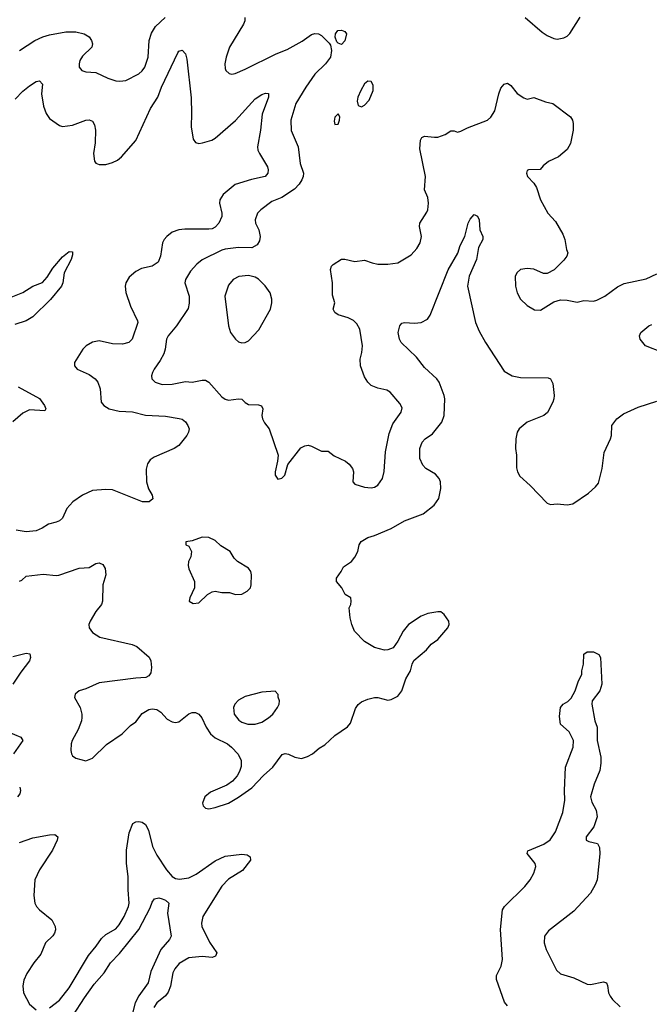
# Model space of a CAD drawing. Header units: inches. Extents: x 1839270 to 1929235, y 762242 to 910350.
# Tile 259 of 362: x 1882291 to 1886085, y 863860 to 869796. Entities that reach past the tile are written whole.
import ezdxf

# ---------------------------------------------------------------- set-up
doc = ezdxf.new("R2010")
doc.units = ezdxf.units.IN
doc.header["$MEASUREMENT"] = 0
doc.layers.add('B8886', color=7, linetype='Continuous')

msp = doc.modelspace()

# ---------------------------------------------------------------- linework, layer by layer
at = {"layer": 'B8886', "color": 5}
for points, elevation in [([(1882290, 869610.2), (1882382.4, 869670), (1882430, 869693.8), (1882470, 869705.6), (1882570, 869723.8), (1882630, 869722.2), (1882678.8, 869710), (1882710, 869692.4), (1882724.4, 869670), (1882730.4, 869650), (1882725.5, 869630), (1882670, 869577), (1882654, 869550), (1882648.9, 869530), (1882650.4, 869510.4), (1882664.9, 869490), (1882690, 869481.7), (1882750, 869477.4), (1882822.7, 869442.7), (1882870, 869427.2), (1882895.3, 869424.7), (1882930, 869428.9), (1883010, 869468.9), (1883030, 869487.4), (1883045.3, 869510), (1883064.7, 869570), (1883072, 869670), (1883085.4, 869714.6), (1883110, 869756), (1883168.5, 869810)], 640), ([(1883647.7, 869810), (1883647.7, 869790), (1883640.4, 869770), (1883555.3, 869630), (1883534.6, 869570), (1883527.4, 869530), (1883530, 869502), (1883533.4, 869490), (1883552.5, 869472.5), (1883570, 869468.2), (1883590, 869472.4), (1883650, 869498), (1883836.3, 869590), (1883903.1, 869616.9), (1883992.6, 869667.4), (1884050, 869707.2), (1884070, 869713.4), (1884091.5, 869711.5), (1884110, 869701.6), (1884155.6, 869655.6), (1884163.4, 869643.4), (1884170.4, 869610.4), (1884163.6, 869570), (1884133.6, 869530), (1884070, 869467.9), (1884015, 869390), (1883955.9, 869290), (1883924.7, 869190), (1883927.6, 869127.6), (1883968.9, 869030), (1883980.6, 868930), (1884001.6, 868870), (1884000.2, 868850), (1883991.3, 868830), (1883975.3, 868804.7), (1883946.3, 868773.7), (1883870, 868724.8), (1883810, 868700.5), (1883743.8, 868650), (1883724.2, 868630), (1883710.3, 868590), (1883713.1, 868570), (1883731.2, 868530), (1883739.7, 868490), (1883736.9, 868463.1), (1883721.4, 868438.6), (1883690, 868421.6), (1883610, 868422.3), (1883530, 868413.1), (1883510, 868406), (1883391, 868349), (1883358.2, 868321.8), (1883319.5, 868280.5), (1883290.5, 868230.5), (1883286.7, 868210), (1883312.7, 868130), (1883312.8, 868087.2), (1883305.4, 868054.6), (1883235.8, 867950), (1883185.2, 867890), (1883175.2, 867870), (1883167.6, 867810), (1883158.8, 867781.2), (1883138, 867742), (1883101.3, 867690), (1883090.4, 867670), (1883086, 867650), (1883088.2, 867630), (1883107.3, 867610), (1883150, 867596), (1883210, 867598.3), (1883290, 867615.5), (1883330, 867610.3), (1883390, 867623.9), (1883410, 867622), (1883431, 867611), (1883510, 867522.6), (1883530, 867508), (1883550, 867501.6), (1883610, 867511.2), (1883628.8, 867508.8), (1883650, 867488), (1883670, 867476.4), (1883730, 867473.4), (1883748, 867468), (1883755.5, 867450), (1883750.4, 867410), (1883754.9, 867390), (1883765.5, 867365.5), (1883794.8, 867330), (1883848, 867170), (1883845.2, 867134.8), (1883831, 867070), (1883831.3, 867050), (1883846, 867026), (1883870, 867031.3), (1883888.7, 867050), (1883906, 867114), (1883986, 867214), (1884010, 867228), (1884030, 867230.4), (1884050, 867226), (1884110, 867194), (1884150, 867194), (1884186, 867166), (1884254.9, 867134.9), (1884276.4, 867116.4), (1884296.3, 867090), (1884302.3, 867070), (1884298.4, 867010), (1884310, 866995.5), (1884370, 866977.1), (1884410, 866974.4), (1884430, 866978.4), (1884450, 866990.6), (1884477.6, 867030), (1884488.2, 867071.8), (1884494.6, 867190), (1884517.6, 867302.4), (1884539.4, 867360.6), (1884589.6, 867430), (1884595.6, 867455.6), (1884582.8, 867482.8), (1884522.7, 867550), (1884503, 867563), (1884450, 867575.1), (1884410, 867591.1), (1884390, 867611.2), (1884370, 867643), (1884343.9, 867710), (1884343.7, 867750), (1884353.2, 867790), (1884356.2, 867830), (1884340.8, 867930), (1884322.1, 867962.1), (1884301.9, 867981.9), (1884270, 867998.4), (1884210, 868016.9), (1884189.6, 868030), (1884179.6, 868050), (1884189.4, 868090), (1884176.3, 868136.3), (1884176.4, 868210), (1884163.5, 868290), (1884169.6, 868310), (1884179.4, 868320.6), (1884230, 868353), (1884250, 868353), (1884310, 868338), (1884370, 868346.7), (1884416, 868330), (1884450, 868323.2), (1884510, 868322.7), (1884569.7, 868330.3), (1884650, 868378.4), (1884684.2, 868415.8), (1884703.5, 868450), (1884712.8, 868490), (1884700.5, 868550), (1884701.6, 868570), (1884743.8, 868636.2), (1884749.7, 868650), (1884754.8, 868690), (1884750, 868724), (1884731.5, 868770), (1884736.4, 868850), (1884703.3, 869016.7), (1884706.3, 869070), (1884714.9, 869085.1), (1884730, 869094.4), (1884790, 869087), (1884811.2, 869088.8), (1884855.6, 869104.4), (1884890, 869126.8), (1884910, 869126), (1884930, 869118.8), (1884950, 869124), (1884990, 869144), (1885110, 869190.6), (1885131.2, 869208.8), (1885153.6, 869246.4), (1885178, 869350), (1885190, 869382.8), (1885210, 869407.3), (1885230, 869413.4), (1885250, 869398.8), (1885290, 869350.6), (1885330, 869325.5), (1885350, 869317.3), (1885390, 869326.8), (1885460.4, 869300.4), (1885504.7, 869290), (1885611, 869210), (1885622.8, 869190), (1885626.8, 869170), (1885626.8, 869130), (1885610.5, 869050), (1885590, 869014), (1885538.8, 868970), (1885478, 868942), (1885444.9, 868915.1), (1885427.1, 868892.9), (1885358, 868890), (1885350, 868886), (1885345.6, 868870), (1885350.4, 868850), (1885388.5, 868810), (1885404.6, 868784.6), (1885428.8, 868710), (1885474.4, 868630), (1885519.2, 868579.2), (1885563.6, 868503.6), (1885576.4, 868470), (1885586, 868410), (1885593.4, 868390), (1885587.7, 868370), (1885570, 868346), (1885512.3, 868287.7), (1885470, 868266.6), (1885446.8, 868266.8), (1885390, 868292), (1885350, 868295.6), (1885310, 868289.2), (1885288.1, 868271.9), (1885277.3, 868250), (1885278, 868190), (1885288.2, 868150), (1885310, 868110.8), (1885350, 868073.4), (1885392.5, 868047.5), (1885430, 868044.9), (1885510, 868094.8), (1885550, 868107.7), (1885590, 868105.5), (1885650, 868092.4), (1885690, 868104), (1885750, 868099.1), (1885770, 868104.9), (1885817.2, 868130), (1885894.1, 868185.9), (1885933.9, 868206.1), (1886065.9, 868234.1), (1886130, 868263.1)], 640), ([(1885337.3, 869810), (1885440.3, 869720.3), (1885470, 869700.3), (1885510, 869682.4), (1885530, 869679.3), (1885570, 869687.3), (1885590, 869697.3), (1885606.2, 869713.8), (1885668, 869812)], 660), ([(1882263, 869317), (1882310, 869364.6), (1882350, 869396.4), (1882390, 869423.8), (1882410, 869427.7), (1882428.2, 869408.2), (1882422.7, 869350), (1882433.9, 869273.9), (1882450.2, 869230.2), (1882470, 869200.4), (1882530, 869157.6), (1882550, 869152.2), (1882610, 869159.5), (1882690, 869190.4), (1882710, 869192.7), (1882730, 869184), (1882741.7, 869161.7), (1882748.7, 869130), (1882745.5, 869054.5), (1882734.9, 868990), (1882742.4, 868942.4), (1882750.5, 868930.5), (1882770, 868923), (1882810, 868923.7), (1882850, 868934.9), (1882880.9, 868950), (1882905.1, 868970), (1882990, 869067), (1883079.4, 869260.6), (1883123.7, 869330), (1883144.9, 869390), (1883244.1, 869595.9), (1883250, 869607.3), (1883270, 869612.7), (1883290, 869590.8), (1883297.7, 869557.7), (1883324.3, 869324.3), (1883327.2, 869230), (1883323.9, 869150), (1883336.3, 869076.3), (1883350, 869054.9), (1883370, 869050.3), (1883393.5, 869053.5), (1883449.5, 869070), (1883470, 869081.6), (1883591.4, 869188.6), (1883710, 869318.9), (1883750, 869346), (1883773, 869353), (1883790.4, 869350.4), (1883790.3, 869330), (1883752.8, 869227.2), (1883742.2, 869130), (1883724.9, 869030), (1883726.9, 869010), (1883735.8, 868990), (1883784, 868910), (1883788.9, 868890), (1883787, 868870), (1883770, 868849.8), (1883687.6, 868832.4), (1883590, 868802.5), (1883517.6, 868742.4), (1883497.8, 868710), (1883495.6, 868690), (1883510.1, 868630.1), (1883509.4, 868610), (1883490.7, 868570), (1883470, 868545.7), (1883450, 868535.2), (1883430, 868532.8), (1883286.5, 868533.5), (1883250.2, 868529.8), (1883210, 868515.3), (1883178, 868490), (1883161.5, 868470), (1883152.6, 868450), (1883140.5, 868370), (1883124.7, 868335.3), (1883089.5, 868310.5), (1883024.6, 868295.4), (1882990, 868278.7), (1882950, 868243.1), (1882930.2, 868210), (1882926.3, 868190), (1882930.9, 868150.9), (1882958, 868070), (1883001.5, 867981.5), (1883002.7, 867970), (1882969.1, 867870), (1882949.4, 867850.6), (1882910, 867840.6), (1882850, 867841.4), (1882770, 867859.8), (1882730, 867852.1), (1882692.4, 867830), (1882672, 867810), (1882621.6, 867730), (1882621.8, 867710), (1882636.9, 867690), (1882710, 867656.9), (1882745.2, 867630), (1882762.2, 867610), (1882776.1, 867570), (1882781.1, 867490), (1882798.4, 867470), (1882830, 867450.2), (1882890, 867436.3), (1882970, 867432.8), (1883050, 867412.2), (1883170, 867405), (1883252.1, 867392.1), (1883270, 867387), (1883290, 867372.2), (1883305.3, 867350), (1883311.6, 867330), (1883308.8, 867310), (1883298.9, 867290), (1883250.2, 867229.8), (1883221.6, 867210), (1883102, 867158), (1883077.5, 867142.5), (1883061.1, 867118.9), (1883053.3, 867086.7), (1883055.1, 867010), (1883068.2, 866968.2), (1883090.2, 866930), (1883092.5, 866907.5), (1883071.1, 866888.9), (1883031.1, 866888.9), (1882850, 866961.5), (1882810, 866964.1), (1882730, 866957.1), (1882669.6, 866930.4), (1882611.6, 866890), (1882574.3, 866850), (1882548.2, 866791.8), (1882530, 866775.4), (1882510, 866766), (1882464.9, 866755.1), (1882426, 866730), (1882390, 866714), (1882330, 866707.6), (1882270, 866718.4)], 620), ([(1882290, 866410.4), (1882303.5, 866416.5), (1882330, 866441.6), (1882432.5, 866452.5), (1882510, 866445.5), (1882527.9, 866447.9), (1882650, 866490.4), (1882710, 866494), (1882750, 866518), (1882770, 866521.3), (1882792.4, 866512.4), (1882806.9, 866486.9), (1882810.3, 866450.3), (1882791.3, 866390), (1882790.2, 866290), (1882783.2, 866270), (1882750, 866227.6), (1882716.1, 866170), (1882708, 866150), (1882709, 866130), (1882730, 866101.7), (1882773.6, 866073.6), (1882968.7, 866028.7), (1882997.3, 866017.3), (1883072.3, 865952.3), (1883082.3, 865930), (1883086.1, 865890), (1883081.3, 865858.7), (1883070, 865840.7), (1883050.6, 865829.4), (1882990, 865826.6), (1882770, 865798), (1882690, 865762.4), (1882649.3, 865750.7), (1882624.4, 865730), (1882620.4, 865710), (1882654.9, 865650), (1882664.9, 865610), (1882665.2, 865590), (1882662.8, 865570), (1882643.7, 865516.3), (1882608.1, 865450), (1882602, 865430), (1882598.7, 865390), (1882602.4, 865370), (1882610, 865357.3), (1882630, 865343.8), (1882690, 865327.7), (1882730, 865343.8), (1882813.9, 865426.1), (1882907.6, 865490), (1882958, 865542), (1882990, 865563), (1883030, 865614), (1883070, 865637.7), (1883090, 865641.1), (1883116.9, 865636.9), (1883140.7, 865620.7), (1883179.6, 865579.6), (1883210, 865562.7), (1883230, 865558.3), (1883250, 865563.1), (1883310, 865611.3), (1883330, 865619.7), (1883350, 865618.6), (1883370, 865608.9), (1883388.1, 865588.1), (1883414.4, 865530), (1883440.7, 865490), (1883470, 865467.3), (1883543.1, 865430), (1883567.6, 865410), (1883607.4, 865367.4), (1883625.2, 865330), (1883625.4, 865294.6), (1883616.1, 865263.9), (1883601.7, 865238.3), (1883574.2, 865205.8), (1883539.6, 865180.4), (1883440, 865140), (1883407.2, 865110), (1883393, 865073), (1883396.1, 865056.1), (1883410, 865042.4), (1883430, 865039.5), (1883470, 865046), (1883550, 865073.4), (1883610, 865108.9), (1883690, 865164.6), (1883761, 865239), (1883816.9, 865290), (1883873.6, 865366.4), (1883890, 865371.7), (1883910, 865367.7), (1883950, 865349.2), (1883990, 865342.3), (1884026, 865354), (1884056, 865370), (1884096.4, 865403.6), (1884130, 865424.4), (1884190, 865481.6), (1884267.2, 865532.8), (1884284.5, 865555.5), (1884315.6, 865644.4), (1884331.8, 865668.2), (1884350, 865682.8), (1884390, 865700.7), (1884430, 865710.8), (1884450, 865710.7), (1884510, 865694), (1884530, 865697.3), (1884570, 865718.8), (1884594.5, 865750), (1884618.3, 865821.7), (1884646, 865870), (1884656, 865910), (1884667.2, 865932.8), (1884742.5, 865997.5), (1884770, 866031), (1884810, 866058.8), (1884872, 866130), (1884879.3, 866150), (1884877.2, 866170), (1884849.2, 866210), (1884830, 866226), (1884810, 866227), (1884750, 866217), (1884710, 866199.5), (1884634, 866150), (1884603, 866110), (1884570.4, 866049.6), (1884541, 866010), (1884510, 865997), (1884490, 865995.1), (1884430, 866012), (1884368.1, 866048.1), (1884309.5, 866110), (1884292, 866150), (1884282, 866190), (1884277, 866250), (1884286.6, 866270), (1884289.4, 866290), (1884286, 866310), (1884251.6, 866331.6), (1884232.3, 866370), (1884199.3, 866410), (1884199.3, 866430), (1884229, 866470), (1884241.5, 866498.5), (1884290, 866530.5), (1884310, 866555.5), (1884329.6, 866590), (1884336.4, 866630), (1884349.8, 866650.2), (1884390, 866673.8), (1884430, 866686.2), (1884530, 866729.2), (1884610, 866775.8), (1884722.7, 866817.3), (1884789.6, 866870), (1884817.4, 866910), (1884829.7, 866970.3), (1884826.2, 867010), (1884819.2, 867030), (1884797.2, 867057.2), (1884738.3, 867090), (1884720.3, 867110), (1884703.1, 867150), (1884702.6, 867210), (1884716.3, 867250), (1884734, 867270), (1884779.7, 867300.3), (1884834.5, 867370), (1884848.6, 867410), (1884852.8, 867510), (1884848.7, 867530), (1884818.7, 867610), (1884805.1, 867630), (1884730, 867698.9), (1884681.8, 867761.8), (1884590, 867849.6), (1884579.1, 867870), (1884572.8, 867910), (1884582.9, 867950), (1884594, 867966), (1884609.6, 867970.4), (1884670, 867965.7), (1884710, 867970.3), (1884748.5, 867991.5), (1884765.5, 868014.5), (1884872.7, 868287.3), (1884932, 868388), (1884946, 868434), (1884972.8, 868490), (1884994.7, 868570), (1885006.6, 868593.4), (1885030, 868621), (1885050, 868611.3), (1885060.4, 868590), (1885063.7, 868530), (1885081.3, 868490), (1885082, 868470), (1885056.7, 868423.3), (1885043.2, 868350), (1885000.2, 868250), (1884989.2, 868190), (1885038.6, 867970), (1885059.1, 867919.1), (1885098.3, 867850), (1885210, 867677.4), (1885258.8, 867650), (1885310, 867639.6), (1885476.7, 867636.7), (1885490.6, 867630), (1885503.7, 867603.7), (1885512, 867530), (1885510.3, 867510), (1885504.9, 867490), (1885471.3, 867428.7), (1885450, 867409.7), (1885350.2, 867369.8), (1885301.6, 867330), (1885288.9, 867310), (1885281.7, 867270), (1885279.6, 867210), (1885285.2, 867170), (1885285.5, 867094.5), (1885291.2, 867070), (1885304.7, 867044.7), (1885367.8, 866987.8), (1885470, 866882), (1885490, 866873.4), (1885530, 866878), (1885590, 866870.4), (1885623.6, 866876.4), (1885718.3, 866941.7), (1885761, 866979), (1885778.3, 867001.7), (1885800.5, 867090), (1885812.8, 867187.2), (1885851.5, 867270), (1885856.9, 867290), (1885860.5, 867350), (1885889.6, 867390), (1885930, 867420.2), (1886019.1, 867460.9), (1886130, 867495.8)], 620), ([(1882210, 868112.1), (1882310, 868151.3), (1882370, 868188.8), (1882428, 868212), (1882456.9, 868243.1), (1882490, 868299.1), (1882550, 868367.2), (1882590, 868398.7), (1882610, 868396), (1882610, 868378), (1882600.9, 868350), (1882558.9, 868270), (1882550.3, 868210), (1882542.3, 868190), (1882476.3, 868110), (1882370, 868003.8), (1882330, 867981.6), (1882261.7, 867958.3)], 580), ([(1886165.6, 867790), (1886062.7, 867830), (1886029.5, 867870), (1886026, 867890), (1886035.1, 867910), (1886082.9, 867950), (1886101, 867959)], 620), ([(1882282.8, 867582.8), (1882410, 867512.8), (1882441.3, 867470), (1882448.4, 867450), (1882442.8, 867437.2), (1882350, 867444.7), (1882310, 867424.9), (1882250, 867371.1)], 580), ([(1882250, 865957.6), (1882330, 865978), (1882352.2, 865972.2), (1882357.1, 865950), (1882350.3, 865930), (1882297.3, 865862.7), (1882250.2, 865790)], 580), ([(1885230.7, 863850), (1885213.5, 863873.5), (1885164.8, 864010), (1885165.4, 864034.6), (1885192.9, 864090), (1885201.6, 864130), (1885188.5, 864311.5), (1885199.8, 864430), (1885212.6, 864450), (1885334.3, 864570), (1885366.6, 864610), (1885389.7, 864650), (1885401.6, 864690), (1885398, 864710), (1885349.2, 864770), (1885354, 864786), (1885450, 864824.9), (1885487.8, 864852.2), (1885520, 864900), (1885563.5, 865016.5), (1885576.8, 865090), (1885574.2, 865150), (1885580.6, 865290), (1885625.6, 865410), (1885628.2, 865450), (1885602.1, 865502.1), (1885549.9, 865550), (1885544.3, 865595.7), (1885549.4, 865649.4), (1885566.8, 865670), (1885594.5, 865685.5), (1885614.9, 865705.1), (1885638, 865750), (1885656.2, 865803.8), (1885679, 865850), (1885679, 865870), (1885688.9, 865911.1), (1885690, 865972), (1885710, 865984.7), (1885750, 865984.7), (1885782, 865970), (1885790.7, 865950.7), (1885798.7, 865790), (1885788.2, 865750), (1885740.7, 865690), (1885739.1, 865670), (1885756.3, 865570), (1885770.5, 865530), (1885770.4, 865450), (1885794, 865350), (1885793.6, 865313.6), (1885786.4, 865270), (1885753.5, 865186.5), (1885731.8, 865110), (1885738.6, 865078.6), (1885764.7, 865030), (1885770.2, 864990), (1885751.3, 864930), (1885705.2, 864870), (1885704.4, 864850), (1885721.3, 864841.3), (1885772.2, 864830), (1885785.7, 864805.7), (1885787.1, 864767.1), (1885771.1, 864610), (1885759.5, 864580.5), (1885730.2, 864530), (1885630, 864422.4), (1885477.3, 864302.7), (1885454.2, 864270), (1885451, 864230), (1885463.5, 864190), (1885525.4, 864065.4), (1885550, 864044), (1885630, 864018.9), (1885710, 863982.2), (1885730, 863978.6), (1885810, 863996.5), (1885826.8, 863990), (1885834.4, 863974.4), (1885839.5, 863930), (1885848.8, 863910), (1885863.1, 863890), (1885910, 863845.5)], 580), ([(1882222.4, 865502.4), (1882298, 865470), (1882309, 865450), (1882254.6, 865370)], 580), ([(1882290.9, 865170), (1882296.8, 865150), (1882292.8, 865130), (1882276.9, 865110)], 580), ([(1882470, 863838.5), (1882530, 863884.9), (1882590, 863960.3), (1882706, 864154), (1882752.1, 864210), (1882783.4, 864256.6), (1882810, 864281.3), (1882870, 864315.6), (1882890, 864338.9), (1882920.7, 864390), (1882946.8, 864450), (1882950.6, 864470), (1882943.8, 864550), (1882943.8, 864630), (1882934.4, 864710), (1882934.8, 864790), (1882950, 864893.4), (1882973.3, 864950), (1882990, 864960.1), (1883010, 864963), (1883030, 864957.5), (1883050, 864943.9), (1883067.9, 864910), (1883092.2, 864812.2), (1883118.4, 864758.4), (1883175.4, 864670), (1883210, 864630.2), (1883230, 864618.6), (1883254.9, 864614.9), (1883310, 864623.6), (1883354.3, 864645.7), (1883470, 864725.3), (1883530, 864753.4), (1883630, 864765.8), (1883661.8, 864761.8), (1883680.3, 864750), (1883681.7, 864730), (1883633.7, 864666.3), (1883550, 864615.4), (1883510, 864572.8), (1883394.2, 864390), (1883386, 864350), (1883389.3, 864330), (1883433.9, 864233.9), (1883478.3, 864170), (1883470.3, 864150), (1883450, 864142), (1883390, 864147.8), (1883310, 864140.2), (1883252.9, 864107.1), (1883225.2, 864074.8), (1883213, 864050), (1883199.4, 863970), (1883186.8, 863933.2), (1883169, 863911), (1883117.6, 863870), (1883099, 863841)], 580), ([(1882290, 864836.2), (1882370, 864864), (1882470, 864882.5), (1882503.4, 864883.4), (1882520.8, 864870), (1882517.4, 864850), (1882488.9, 864790), (1882410.9, 864670), (1882382.1, 864610), (1882375.9, 864515.9), (1882381.8, 864470), (1882391.4, 864450), (1882410, 864430.2), (1882484.4, 864370), (1882505.4, 864330), (1882506.2, 864310), (1882500.7, 864290), (1882490, 864273), (1882447.4, 864230), (1882417.7, 864162.3), (1882375.9, 864110), (1882334.5, 864045.5), (1882315.3, 864004.7), (1882309.3, 863970.7), (1882314.7, 863930), (1882350, 863861.1), (1882390, 863826.7)], 580), ([(1882611.6, 863790), (1882680.7, 863899.3), (1882739.1, 863980.9), (1882800.5, 864050), (1882838.6, 864110), (1882893.3, 864166.7), (1883009.1, 864310.9), (1883077.8, 864442.2), (1883090, 864476.3), (1883104.2, 864495.8), (1883130, 864502.6), (1883150, 864496.9), (1883170, 864488.4), (1883190.2, 864470.2), (1883180.9, 864410), (1883204.6, 864270), (1883194.6, 864250), (1883142.6, 864190), (1883082.3, 864057.7), (1883065.1, 863990), (1883009, 863911), (1882986.8, 863870), (1882955.8, 863750)], 560)]:
    msp.add_lwpolyline(points, dxfattribs=dict(at, elevation=elevation))
for points, elevation in [([(1884230, 869646.6), (1884210, 869654), (1884202, 869662), (1884193.2, 869690), (1884194, 869710), (1884209, 869730), (1884230, 869733), (1884250, 869724.7), (1884261, 869710), (1884250, 869668.7)], 640), ([(1884390, 869425.2), (1884370, 869409), (1884346, 869370), (1884328.5, 869330), (1884324.4, 869304.4), (1884330, 869278), (1884350, 869270.8), (1884370, 869280.7), (1884397, 869310), (1884422, 869370), (1884421.5, 869401.5), (1884410, 869424)], 660), ([(1884210, 869228.7), (1884190, 869208), (1884185.2, 869185.2), (1884190, 869164.7), (1884210, 869166.8), (1884219.3, 869190), (1884221.2, 869210)], 660), ([(1883670, 868254.8), (1883611.5, 868248.5), (1883577.1, 868230), (1883550, 868196), (1883527.2, 868130), (1883550.4, 867950.4), (1883562, 867910), (1883590.8, 867870), (1883610, 867854), (1883630, 867847.7), (1883650, 867850.6), (1883670, 867860.7), (1883733, 867927), (1883802.4, 868050), (1883811.5, 868090), (1883811.3, 868111.3), (1883801.3, 868150), (1883770.7, 868190.7), (1883730, 868232.4), (1883710, 868244.4)], 660), ([(1883390, 866676), (1883330, 866653.6), (1883292.7, 866647.3), (1883291.3, 866630), (1883310, 866622), (1883327.1, 866590), (1883323.1, 866556.9), (1883308.9, 866530), (1883306.3, 866506.3), (1883310, 866486), (1883344, 866410), (1883344, 866370), (1883316, 866310), (1883312, 866290), (1883336.9, 866276.9), (1883370, 866281), (1883422, 866330), (1883450, 866346), (1883470, 866351), (1883510, 866342), (1883556.4, 866343.6), (1883590.8, 866330.8), (1883630, 866333.4), (1883661.2, 866350), (1883681.2, 866370), (1883685.2, 866390), (1883689, 866450), (1883684, 866470), (1883669, 866490), (1883604, 866530), (1883584, 866550), (1883559, 866590), (1883503.3, 866623.3), (1883470, 866656.2), (1883430, 866674)], 640), ([(1883830, 865748), (1883750, 865742), (1883650, 865715.1), (1883610, 865693.3), (1883588.5, 865670), (1883579.5, 865650), (1883584.2, 865610), (1883612.2, 865572.2), (1883630, 865560.9), (1883666, 865550), (1883710, 865549.1), (1883750, 865560.8), (1883790, 865587.4), (1883815.6, 865610), (1883844.5, 865650), (1883855.1, 865670), (1883856, 865690), (1883848.7, 865711.3), (1883848.7, 865728.7)], 640)]:
    msp.add_lwpolyline(points, close=True, dxfattribs=dict(at, elevation=elevation))

doc.saveas('drawing.dxf')
